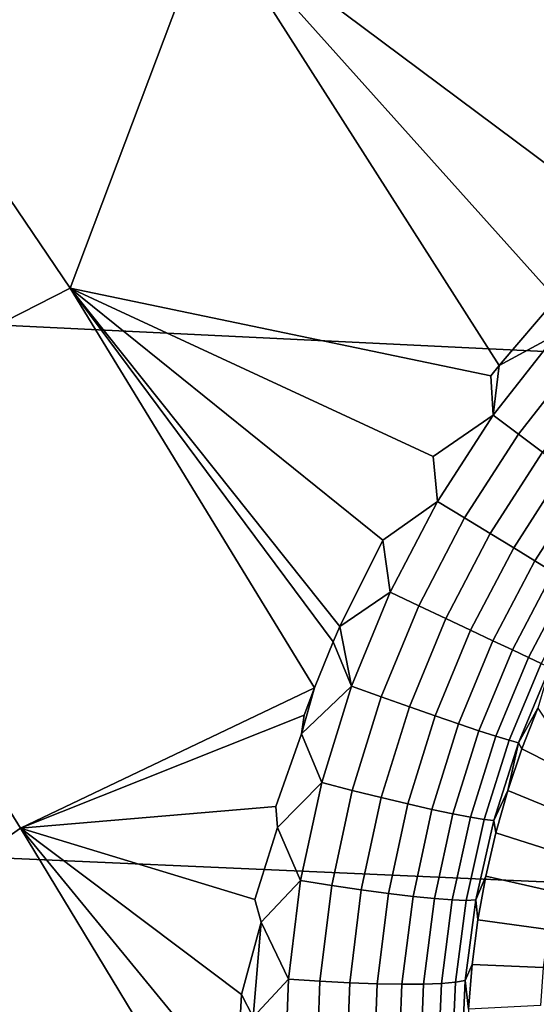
# Model space of a CAD drawing. Header units: metres. Extents: x -240 to 45, y -77 to 27.
# Tile 243 of 656: x -206.268 to -205.654, y 5.735 to 6.906. Entities that reach past the tile are written whole.
import ezdxf

# ---------------------------------------------------------------- set-up
doc = ezdxf.new("R2010")
doc.units = ezdxf.units.M
doc.layers.add('solid_102011X2', color=7, linetype='CONTINUOUS')

msp = doc.modelspace()

# ---------------------------------------------------------------- linework, layer by layer
at = {"layer": 'solid_102011X2'}
for points in [[(-205.344803, 6.814133, 269.648163), (-205.41684, 6.764941, 269.664093), (-205.725739, 7.246827, 269.742706), (-205.416199, 7.462827, 269.665497)], [(-205.543823, 6.660873, 269.688751), (-206.040649, 7.031471, 269.798401), (-205.725739, 7.246827, 269.742706), (-205.448273, 6.741382, 269.670624)], [(-205.448273, 6.741382, 269.670624), (-205.725739, 7.246827, 269.742706), (-205.41684, 6.764941, 269.664093)], [(-204.935593, 7.096672, 320.11969), (-206.457108, 7.177825, 318.514313), (-206.672409, 6.561212, 318.683868), (-205.147232, 6.487049, 320.288513)], [(-206.208038, 6.586567, 269.794067), (-206.554932, 6.409937, 269.812805), (-206.863815, 6.860879, 269.890625), (-206.520508, 7.047861, 269.873199)], [(-206.208038, 6.586567, 269.794067), (-206.520508, 7.047861, 269.873199), (-206.040649, 7.031471, 269.798401)], [(-205.708298, 6.482204, 269.712524), (-206.208038, 6.586567, 269.794067), (-206.040649, 7.031471, 269.798401), (-205.698395, 6.494791, 269.711395)], [(-205.6306, 6.574072, 269.702637), (-205.698395, 6.494791, 269.711395), (-206.040649, 7.031471, 269.798401)], [(-205.546478, 6.620547, 269.686676), (-205.6306, 6.574072, 269.702637), (-206.040649, 7.031471, 269.798401), (-205.543823, 6.660873, 269.688751)], [(-205.917923, 6.111189, 269.720459), (-206.267258, 5.9444, 269.740326), (-206.554932, 6.409937, 269.812805), (-206.208038, 6.586567, 269.794067)], [(-205.895493, 6.166188, 269.72168), (-205.917923, 6.111189, 269.720459), (-206.208038, 6.586567, 269.794067)], [(-205.887527, 6.184269, 269.721924), (-205.895493, 6.166188, 269.72168), (-206.208038, 6.586567, 269.794067)], [(-205.836548, 6.286835, 269.721802), (-205.887527, 6.184269, 269.721924), (-206.208038, 6.586567, 269.794067)], [(-205.771652, 6.332812, 269.712952), (-205.836548, 6.286835, 269.721802), (-206.208038, 6.586567, 269.794067), (-205.776901, 6.386244, 269.718781)], [(-205.705673, 6.435387, 269.708099), (-205.776901, 6.386244, 269.718781), (-206.208038, 6.586567, 269.794067), (-205.708298, 6.482204, 269.712524)], [(-205.630371, 6.531672, 269.699371), (-205.698395, 6.494791, 269.711395), (-205.6306, 6.574072, 269.702637)], [(-205.147232, 6.487049, 320.288513), (-206.672409, 6.561212, 318.683868), (-206.86824, 5.934415, 318.838074), (-205.339706, 5.867353, 320.442047)], [(-205.630371, 6.531672, 269.699371), (-205.705673, 6.435387, 269.708099), (-205.698395, 6.494791, 269.711395)], [(-205.602417, 6.506243, 269.686523), (-205.675415, 6.412906, 269.694977), (-205.705673, 6.435387, 269.708099), (-205.630371, 6.531672, 269.699371)], [(-205.576294, 6.481822, 269.668793), (-205.647003, 6.391411, 269.676971), (-205.675415, 6.412906, 269.694977), (-205.602417, 6.506243, 269.686523)], [(-205.705673, 6.435387, 269.708099), (-205.708298, 6.482204, 269.712524), (-205.698395, 6.494791, 269.711395)], [(-205.705673, 6.435387, 269.708099), (-205.771652, 6.332812, 269.712952), (-205.776901, 6.386244, 269.718781)], [(-205.675415, 6.412906, 269.694977), (-205.739395, 6.313457, 269.699615), (-205.771652, 6.332812, 269.712952), (-205.705673, 6.435387, 269.708099)], [(-206.554932, 6.409937, 269.812805), (-206.267258, 5.9444, 269.740326), (-206.555496, 5.741115, 269.732056), (-206.718231, 6.01087, 269.772736)], [(-205.647003, 6.391411, 269.676971), (-205.709, 6.295059, 269.681396), (-205.739395, 6.313457, 269.699615), (-205.675415, 6.412906, 269.694977)], [(-205.620941, 6.371282, 269.654419), (-205.68103, 6.277942, 269.658661), (-205.709, 6.295059, 269.681396), (-205.647003, 6.391411, 269.676971)], [(-205.597702, 6.352876, 269.627686), (-205.655975, 6.26241, 269.631744), (-205.68103, 6.277942, 269.658661), (-205.620941, 6.371282, 269.654419)], [(-205.577682, 6.336517, 269.59729), (-205.634277, 6.248737, 269.601166), (-205.655975, 6.26241, 269.631744), (-205.597702, 6.352876, 269.627686)], [(-205.771652, 6.332812, 269.712952), (-205.827789, 6.225085, 269.714172), (-205.836548, 6.286835, 269.721802)], [(-205.739395, 6.313457, 269.699615), (-205.793839, 6.208996, 269.700714), (-205.827789, 6.225085, 269.714172), (-205.771652, 6.332812, 269.712952)], [(-205.709, 6.295059, 269.681396), (-205.76181, 6.193823, 269.682373), (-205.793839, 6.208996, 269.700714), (-205.739395, 6.313457, 269.699615)], [(-205.68103, 6.277942, 269.658661), (-205.732254, 6.179833, 269.659454), (-205.76181, 6.193823, 269.682373), (-205.709, 6.295059, 269.681396)], [(-205.827789, 6.225085, 269.714172), (-205.887527, 6.184269, 269.721924), (-205.836548, 6.286835, 269.721802)], [(-205.655975, 6.26241, 269.631744), (-205.705704, 6.167275, 269.632446), (-205.732254, 6.179833, 269.659454), (-205.68103, 6.277942, 269.658661)], [(-205.634277, 6.248737, 269.601166), (-205.682632, 6.15637, 269.601746), (-205.705704, 6.167275, 269.632446), (-205.655975, 6.26241, 269.631744)], [(-205.616302, 6.237166, 269.567444), (-205.663437, 6.147313, 269.567932), (-205.682632, 6.15637, 269.601746), (-205.634277, 6.248737, 269.601166)], [(-205.602402, 6.227901, 269.531189), (-205.648468, 6.140263, 269.531616), (-205.663437, 6.147313, 269.567932), (-205.616302, 6.237166, 269.567444)], [(-205.827789, 6.225085, 269.714172), (-205.873734, 6.113346, 269.712219), (-205.887527, 6.184269, 269.721924)], [(-205.793839, 6.208996, 269.700714), (-205.838425, 6.100624, 269.698639), (-205.873734, 6.113346, 269.712219), (-205.827789, 6.225085, 269.714172)], [(-205.76181, 6.193823, 269.682373), (-205.805069, 6.088761, 269.680206), (-205.838425, 6.100624, 269.698639), (-205.793839, 6.208996, 269.700714)], [(-205.732254, 6.179833, 269.659454), (-205.774261, 6.07797, 269.657227), (-205.805069, 6.088761, 269.680206), (-205.76181, 6.193823, 269.682373)], [(-205.873734, 6.113346, 269.712219), (-205.895493, 6.166188, 269.72168), (-205.887527, 6.184269, 269.721924)], [(-205.705704, 6.167275, 269.632446), (-205.746536, 6.068439, 269.630157), (-205.774261, 6.07797, 269.657227), (-205.732254, 6.179833, 269.659454)], [(-205.873734, 6.113346, 269.712219), (-205.933426, 6.056836, 269.71817), (-205.917923, 6.111189, 269.720459), (-205.895493, 6.166188, 269.72168)], [(-205.682632, 6.15637, 269.601746), (-205.722412, 6.060337, 269.599396), (-205.746536, 6.068439, 269.630157), (-205.705704, 6.167275, 269.632446)], [(-205.663437, 6.147313, 269.567932), (-205.702286, 6.053809, 269.565552), (-205.722412, 6.060337, 269.599396), (-205.682632, 6.15637, 269.601746)], [(-205.648468, 6.140263, 269.531616), (-205.686539, 6.04897, 269.529205), (-205.702286, 6.053809, 269.565552), (-205.663437, 6.147313, 269.567932)], [(-205.637985, 6.135344, 269.493408), (-205.67543, 6.045906, 269.490967), (-205.686539, 6.04897, 269.529205), (-205.648468, 6.140263, 269.531616)], [(-205.637985, 6.135344, 269.493408), (-205.652481, 6.08717, 269.453522), (-205.67543, 6.045906, 269.490967)], [(-205.873734, 6.113346, 269.712219), (-205.909256, 5.998704, 269.707428), (-205.933426, 6.056836, 269.71817)], [(-205.838425, 6.100624, 269.698639), (-205.87291, 5.989414, 269.693817), (-205.909256, 5.998704, 269.707428), (-205.873734, 6.113346, 269.712219)], [(-205.929947, 6.078678, 269.719482), (-206.267258, 5.9444, 269.740326), (-205.917923, 6.111189, 269.720459)], [(-205.933426, 6.056836, 269.71817), (-205.929947, 6.078678, 269.719482), (-205.917923, 6.111189, 269.720459)], [(-205.805069, 6.088761, 269.680206), (-205.838547, 5.980911, 269.675354), (-205.87291, 5.989414, 269.693817), (-205.838425, 6.100624, 269.698639)], [(-205.774261, 6.07797, 269.657227), (-205.806808, 5.973345, 269.652344), (-205.838547, 5.980911, 269.675354), (-205.805069, 6.088761, 269.680206)], [(-205.933426, 6.056836, 269.71817), (-205.96373, 5.970336, 269.714752), (-206.267258, 5.9444, 269.740326), (-205.929947, 6.078678, 269.719482)], [(-205.746536, 6.068439, 269.630157), (-205.778244, 5.966851, 269.625244), (-205.806808, 5.973345, 269.652344), (-205.774261, 6.07797, 269.657227)], [(-205.67543, 6.045906, 269.490967), (-205.652481, 6.08717, 269.453522), (-205.671341, 6.038853, 269.451752)], [(-205.671341, 6.038853, 269.451752), (-205.652481, 6.08717, 269.453522), (-205.593628, 5.999602, 268.527985)], [(-205.722412, 6.060337, 269.599396), (-205.753357, 5.961544, 269.594482), (-205.778244, 5.966851, 269.625244), (-205.746536, 6.068439, 269.630157)], [(-205.909256, 5.998704, 269.707428), (-205.961945, 5.945414, 269.712402), (-205.96373, 5.970336, 269.714752), (-205.933426, 6.056836, 269.71817)], [(-205.702286, 6.053809, 269.565552), (-205.732605, 5.957516, 269.560638), (-205.753357, 5.961544, 269.594482), (-205.722412, 6.060337, 269.599396)], [(-205.686539, 6.04897, 269.529205), (-205.716324, 5.954841, 269.524292), (-205.732605, 5.957516, 269.560638), (-205.702286, 6.053809, 269.565552)], [(-205.67543, 6.045906, 269.490967), (-205.704819, 5.953566, 269.486084), (-205.716324, 5.954841, 269.524292), (-205.686539, 6.04897, 269.529205)], [(-205.67543, 6.045906, 269.490967), (-205.687973, 5.989386, 269.44931), (-205.704819, 5.953566, 269.486084)], [(-205.67543, 6.045906, 269.490967), (-205.671341, 6.038853, 269.451752), (-205.687973, 5.989386, 269.44931)], [(-205.687973, 5.989386, 269.44931), (-205.671341, 6.038853, 269.451752), (-205.593628, 5.999602, 268.527985), (-205.608765, 5.956728, 268.52887)], [(-205.909256, 5.998704, 269.707428), (-205.934296, 5.882187, 269.700256), (-205.961945, 5.945414, 269.712402)], [(-205.87291, 5.989414, 269.693817), (-205.897217, 5.87636, 269.686646), (-205.934296, 5.882187, 269.700256), (-205.909256, 5.998704, 269.707428)], [(-205.838547, 5.980911, 269.675354), (-205.862198, 5.871229, 269.668213), (-205.897217, 5.87636, 269.686646), (-205.87291, 5.989414, 269.693817)], [(-205.704819, 5.953566, 269.486084), (-205.687973, 5.989386, 269.44931), (-205.702271, 5.938879, 269.446167)], [(-205.702271, 5.938879, 269.446167), (-205.687973, 5.989386, 269.44931), (-205.608765, 5.956728, 268.52887), (-205.621613, 5.913102, 268.529327)], [(-205.806808, 5.973345, 269.652344), (-205.829849, 5.866884, 269.645233), (-205.862198, 5.871229, 269.668213), (-205.838547, 5.980911, 269.675354)], [(-205.778244, 5.966851, 269.625244), (-205.800735, 5.863401, 269.618164), (-205.829849, 5.866884, 269.645233), (-205.806808, 5.973345, 269.652344)], [(-205.961945, 5.945414, 269.712402), (-205.988693, 5.859593, 269.708038), (-206.267258, 5.9444, 269.740326), (-205.96373, 5.970336, 269.714752)], [(-205.753357, 5.961544, 269.594482), (-205.775375, 5.860844, 269.587433), (-205.800735, 5.863401, 269.618164), (-205.778244, 5.966851, 269.625244)], [(-205.732605, 5.957516, 269.560638), (-205.754227, 5.859256, 269.553619), (-205.775375, 5.860844, 269.587433), (-205.753357, 5.961544, 269.594482)], [(-205.716324, 5.954841, 269.524292), (-205.737656, 5.858665, 269.517303), (-205.754227, 5.859256, 269.553619), (-205.732605, 5.957516, 269.560638)], [(-205.704819, 5.953566, 269.486084), (-205.725952, 5.859084, 269.479156), (-205.737656, 5.858665, 269.517303), (-205.716324, 5.954841, 269.524292)], [(-205.725952, 5.859084, 269.479156), (-205.704819, 5.953566, 269.486084), (-205.702271, 5.938879, 269.446167), (-205.714172, 5.887479, 269.442444)], [(-206.007523, 5.515154, 269.678528), (-206.002914, 5.465404, 269.673492), (-206.555496, 5.741115, 269.732056), (-206.267258, 5.9444, 269.740326)], [(-206.011002, 5.63182, 269.689697), (-206.007523, 5.515154, 269.678528), (-206.267258, 5.9444, 269.740326)], [(-206.004562, 5.746709, 269.699615), (-206.011002, 5.63182, 269.689697), (-206.267258, 5.9444, 269.740326)], [(-205.981049, 5.832774, 269.704742), (-206.004562, 5.746709, 269.699615), (-206.267258, 5.9444, 269.740326), (-205.988693, 5.859593, 269.708038)], [(-205.934296, 5.882187, 269.700256), (-205.981049, 5.832774, 269.704742), (-205.988693, 5.859593, 269.708038), (-205.961945, 5.945414, 269.712402)], [(-205.714172, 5.887479, 269.442444), (-205.702271, 5.938879, 269.446167), (-205.621613, 5.913102, 268.529327), (-205.632095, 5.86885, 268.529388)], [(-205.339706, 5.867353, 320.442047), (-206.86824, 5.934415, 318.838074), (-207.044266, 5.298399, 318.976715), (-205.512741, 5.238538, 320.580048)], [(-205.934296, 5.882187, 269.700256), (-205.948868, 5.76476, 269.691162), (-205.981049, 5.832774, 269.704742)], [(-205.897217, 5.87636, 269.686646), (-205.911392, 5.762401, 269.677643), (-205.948868, 5.76476, 269.691162), (-205.934296, 5.882187, 269.700256)], [(-205.725952, 5.859084, 269.479156), (-205.714172, 5.887479, 269.442444), (-205.723618, 5.835308, 269.43811)], [(-205.714172, 5.887479, 269.442444), (-205.632095, 5.86885, 268.529388), (-205.640213, 5.824103, 268.529022), (-205.723618, 5.835308, 269.43811)], [(-205.862198, 5.871229, 269.668213), (-205.875992, 5.760626, 269.659241), (-205.911392, 5.762401, 269.677643), (-205.897217, 5.87636, 269.686646)], [(-205.829849, 5.866884, 269.645233), (-205.843323, 5.759466, 269.636353), (-205.875992, 5.760626, 269.659241), (-205.862198, 5.871229, 269.668213)], [(-205.800735, 5.863401, 269.618164), (-205.81395, 5.758941, 269.609344), (-205.843323, 5.759466, 269.636353), (-205.829849, 5.866884, 269.645233)], [(-205.775375, 5.860844, 269.587433), (-205.788376, 5.759061, 269.578674), (-205.81395, 5.758941, 269.609344), (-205.800735, 5.863401, 269.618164)], [(-205.754227, 5.859256, 269.553619), (-205.767075, 5.759824, 269.544952), (-205.788376, 5.759061, 269.578674), (-205.775375, 5.860844, 269.587433)], [(-205.737656, 5.858665, 269.517303), (-205.750427, 5.761216, 269.508698), (-205.767075, 5.759824, 269.544952), (-205.754227, 5.859256, 269.553619)], [(-205.725952, 5.859084, 269.479156), (-205.738708, 5.763212, 269.470581), (-205.750427, 5.761216, 269.508698), (-205.737656, 5.858665, 269.517303)], [(-205.738708, 5.763212, 269.470581), (-205.725952, 5.859084, 269.479156), (-205.723618, 5.835308, 269.43811), (-205.73053, 5.782533, 269.43335)], [(-205.981049, 5.832774, 269.704742), (-205.990753, 5.719706, 269.695526), (-206.004562, 5.746709, 269.699615)], [(-205.948868, 5.76476, 269.691162), (-205.990753, 5.719706, 269.695526), (-205.981049, 5.832774, 269.704742)], [(-205.723618, 5.835308, 269.43811), (-205.640213, 5.824103, 268.529022), (-205.645935, 5.778991, 268.528259), (-205.73053, 5.782533, 269.43335)], [(-205.738708, 5.763212, 269.470581), (-205.73053, 5.782533, 269.43335), (-205.734879, 5.72929, 269.428131)], [(-205.73053, 5.782533, 269.43335), (-205.645935, 5.778991, 268.528259), (-205.649231, 5.733647, 268.527069), (-205.734879, 5.72929, 269.428131)], [(-205.948868, 5.76476, 269.691162), (-205.953079, 5.64732, 269.680603), (-205.990753, 5.719706, 269.695526)], [(-205.911392, 5.762401, 269.677643), (-205.915497, 5.648407, 269.667175), (-205.953079, 5.64732, 269.680603), (-205.948868, 5.76476, 269.691162)], [(-205.875992, 5.760626, 269.659241), (-205.880035, 5.649946, 269.648926), (-205.915497, 5.648407, 269.667175), (-205.911392, 5.762401, 269.677643)], [(-205.843323, 5.759466, 269.636353), (-205.847321, 5.651912, 269.626129), (-205.880035, 5.649946, 269.648926), (-205.875992, 5.760626, 269.659241)], [(-205.750427, 5.761216, 269.508698), (-205.754593, 5.663243, 269.49884), (-205.771164, 5.659986, 269.535004), (-205.767075, 5.759824, 269.544952)], [(-205.738708, 5.763212, 269.470581), (-205.742996, 5.666691, 269.460785), (-205.754593, 5.663243, 269.49884), (-205.750427, 5.761216, 269.508698)], [(-205.742996, 5.666691, 269.460785), (-205.738708, 5.763212, 269.470581), (-205.734879, 5.72929, 269.428131), (-205.736603, 5.675774, 269.422607)], [(-205.81395, 5.758941, 269.609344), (-205.817947, 5.654269, 269.599213), (-205.847321, 5.651912, 269.626129), (-205.843323, 5.759466, 269.636353)], [(-205.788376, 5.759061, 269.578674), (-205.792404, 5.656977, 269.568665), (-205.817947, 5.654269, 269.599213), (-205.81395, 5.758941, 269.609344)], [(-205.767075, 5.759824, 269.544952), (-205.771164, 5.659986, 269.535004), (-205.792404, 5.656977, 269.568665), (-205.788376, 5.759061, 269.578674)], [(-205.993607, 5.397785, 269.666412), (-206.400269, 5.46665, 269.693237), (-206.555496, 5.741115, 269.732056), (-206.002914, 5.465404, 269.673492)], [(-205.990753, 5.719706, 269.695526), (-206.011002, 5.63182, 269.689697), (-206.004562, 5.746709, 269.699615)]]:
    msp.add_3dface(points, dxfattribs=at)

doc.saveas('drawing.dxf')
